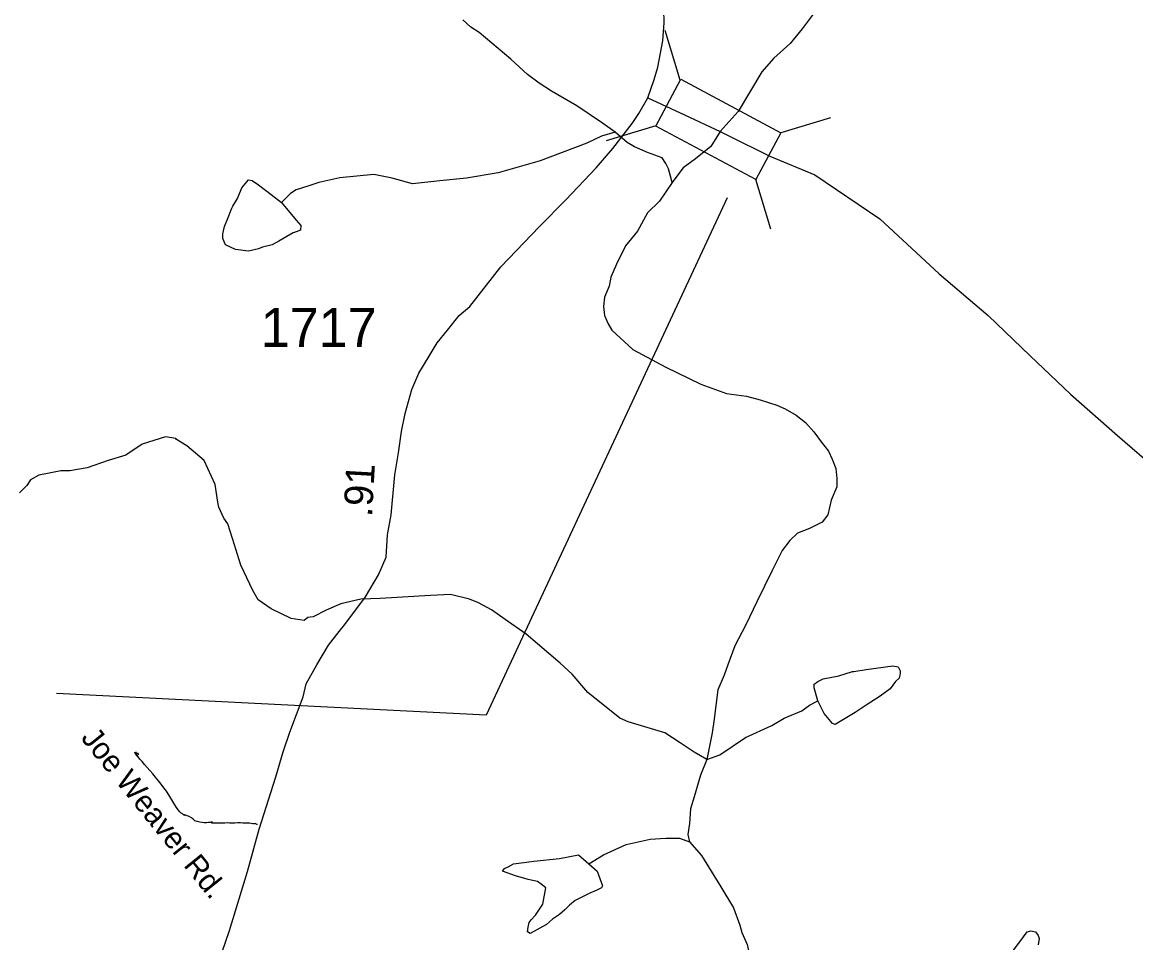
# Model space of a CAD drawing. Extents: x 1950930 to 2061844, y 904556 to 1017002.
# Drawn here: x 2029554 to 2034415, y 936160 to 940179 of the extents above; entities that cross this region are included whole.
import ezdxf

# ---------------------------------------------------------------- set-up
doc = ezdxf.new("R2010")
doc.units = 0
for name, color, linetype in [('Exist Hydrographic Creek Single Shore', 7, 'Continuous'), ('Exist Hydrographic Misc Water Feature', 7, 'Continuous'), ('Exist Road Non-System Type 51', 7, 'Continuous'), ('Exist Road Non-System Type 51 Label', 7, 'Continuous'), ('Exist Road Primary US Structure Standard Bridge CELL', 7, 'Continuous'), ('Exist Road Secondary Structure Standard Bridge CELL', 7, 'Continuous'), ('Exist Road Secondary Structure Standard Bridge Number Label', 7, 'Continuous'), ('Exist Road Secondary Type 51 Attributed', 7, 'Continuous'), ('Exist Road Secondary Type 51 Number Label', 7, 'Continuous')]:
    doc.layers.add(name, color=color, linetype=linetype)

msp = doc.modelspace()

# ---------------------------------------------------------------- linework, layer by layer
at = {"layer": 'Exist Hydrographic Creek Single Shore'}
for points in [[(2033006.6, 940215), (2032958.7, 940151), (2032906.5, 940087.1), (2032862.7, 940047), (2032834.6, 940023), (2032782.5, 939963), (2032678.8, 939789.6), (2032600.6, 939702.5), (2032559.7, 939637.2), (2032492.7, 939582.8), (2032438.8, 939542.9), (2032410.8, 939506.7), (2032390.8, 939478.9)], [(2032142.7, 939698.6), (2032086.8, 939738.5), (2031974.8, 939814.7), (2031864.5, 939878.3), (2031810.8, 939912.6), (2031758.7, 939950.4), (2031686.6, 940018.5), (2031548.6, 940134.3), (2031512.7, 940158.3), (2031476.6, 940190.2)], [(2032390.8, 939478.9), (2032335, 939398.7), (2032283.1, 939346.6), (2032239.1, 939266.8), (2032187.2, 939202.5), (2032147.2, 939122.6), (2032123.1, 939066.7), (2032115.3, 939026.5), (2032095.3, 938978.7), (2032091.2, 938938.7), (2032095.3, 938898.6), (2032111.3, 938862.5), (2032127.4, 938834.6), (2032219.2, 938750.6), (2032363.3, 938672.8), (2032515.4, 938598.8), (2032627.4, 938558.7), (2032715.5, 938547.1), (2032775.5, 938531.1), (2032847.5, 938506.9), (2032883.6, 938491.1), (2032931.6, 938463.2), (2032973.6, 938431.1), (2033009.5, 938391), (2033041.8, 938347), (2033073.7, 938307), (2033089.7, 938271.2), (2033105.6, 938231.2), (2033109.7, 938187.1), (2033109.6, 938151), (2033085.7, 938093.1), (2033070, 938029.1), (2033045.7, 937997.1), (2032990, 937969.1), (2032937.7, 937949.2), (2032903.9, 937917), (2032871.8, 937873.1), (2032828, 937785.1), (2032760.2, 937649), (2032712.2, 937548.9), (2032664, 937457), (2032634, 937373), (2032618.4, 937329), (2032590.1, 937264.9), (2032582.2, 937196.8), (2032574.3, 937136.9), (2032566.2, 937076.7), (2032542.5, 936960.7)], [(2032542.5, 936960.7), (2032514.5, 936892.7), (2032486.6, 936796.8), (2032470.4, 936744.6), (2032466.5, 936680.7), (2032458.6, 936632.7), (2032466.8, 936600.6)], [(2032466.8, 936600.6), (2032518.7, 936540.8), (2032602.8, 936404.9), (2032658.7, 936312.8), (2032687, 936236.8), (2032694.8, 936204.8), (2032719, 936152.7), (2032727.1, 936112.9), (2032739, 936072.9), (2032746.9, 936040.9), (2032755.1, 936008.9), (2032771.1, 935988.9), (2032805, 935944.9), (2032841.1, 935900.8), (2032913, 935853), (2033073.2, 935761.1), (2033125.2, 935737.1), (2033173.1, 935721), (2033245, 935707), (2033333.3, 935691.1)]]:
    msp.add_lwpolyline(points, dxfattribs=at)
at = {"layer": 'Exist Hydrographic Misc Water Feature'}
for points in [[(2032142.7, 939698.6), (2032083, 939682.5), (2032019, 939650.7), (2031814.9, 939574.5), (2031631.1, 939522.2), (2031493.1, 939498.1), (2031377, 939486.1), (2031257, 939474.1), (2031168.9, 939498), (2031088.8, 939514.1), (2030940.8, 939500.1), (2030848.9, 939480), (2030800.9, 939463.9), (2030749.1, 939447.9), (2030724.8, 939431.7), (2030684.9, 939391.8)], [(2032390.8, 939478.9), (2032382.9, 939506.6), (2032375, 939538.6), (2032363, 939562.8), (2032346.8, 939586.8), (2032283, 939610.8), (2032226.7, 939634.6), (2032195, 939654.6), (2032142.7, 939698.6)], [(2030684.9, 939391.8), (2030749, 939315.7), (2030769.2, 939291.9), (2030769.1, 939271.9), (2030749.2, 939263.8), (2030737, 939259.8), (2030709.1, 939243.6), (2030673.2, 939223.7), (2030645, 939207.9), (2030603.1, 939197.6), (2030585.2, 939189.8), (2030541.1, 939179.8), (2030485.1, 939187.6), (2030441.2, 939207.5), (2030429, 939235.7), (2030429.1, 939255.7), (2030437, 939287.7), (2030449.1, 939319.6), (2030469.2, 939367.7), (2030472.9, 939375.5), (2030493, 939409.6), (2030513, 939455.7), (2030541, 939491.6), (2030557, 939487.7), (2030584.8, 939469.7), (2030641, 939427.8), (2030684.9, 939391.8)], [(2030407.8, 938083.6), (2030395.6, 938161.6), (2030347.6, 938265.6), (2030271.8, 938329.6), (2030227.7, 938357.4), (2030223.5, 938361.4), (2030179.7, 938369.5), (2030077.7, 938337.5), (2030005.8, 938289.5), (2029929.5, 938265.4), (2029837.6, 938233.2), (2029761.5, 938221.3), (2029721.8, 938221.2), (2029663.8, 938209.2), (2029625.6, 938201.2), (2029589.7, 938181.2), (2029573.8, 938157), (2029541.7, 938125.1)], [(2032542.5, 936960.7), (2032486.4, 936992.7), (2032426.5, 937032.7), (2032358.5, 937076.8), (2032198.4, 937124.7), (2032162.3, 937140.5), (2032022.2, 937252.4), (2031954.2, 937332.6), (2031902.1, 937380.6), (2031754.1, 937508.3), (2031661.9, 937572.3), (2031602.1, 937614.2), (2031545.9, 937644.2), (2031505.9, 937660.2), (2031423.9, 937680.2), (2031335.9, 937676.1), (2031116.1, 937664), (2031032, 937659.8), (2030944, 937640), (2030880.1, 937611.7), (2030824, 937583.7), (2030800, 937579.9), (2030784, 937567.8), (2030728, 937575.8), (2030640, 937617.7), (2030584, 937657.6), (2030559.9, 937697.8), (2030507.8, 937809.5), (2030471.8, 937925.7), (2030451.8, 937989.5), (2030433.9, 938013.5), (2030411.9, 938061.5), (2030407.8, 938083.6)], [(2033026.2, 937217.2), (2033010.3, 937273), (2033010.3, 937289), (2033026.3, 937301.2), (2033050.2, 937313.2), (2033118.1, 937325.2), (2033178.2, 937345.3), (2033184.1, 937345.2), (2033238.1, 937353.2), (2033354.3, 937369.2), (2033378.1, 937365.4), (2033386.3, 937347.2), (2033386.4, 937335.4), (2033382.4, 937315.5), (2033366.3, 937301.4), (2033342.3, 937269.4), (2033298.4, 937237.1), (2033238.1, 937197.4), (2033190.2, 937165.2), (2033102.2, 937113.2), (2033090.5, 937117.1), (2033054.3, 937161.1), (2033026.2, 937217.2)], [(2032542.5, 936960.7), (2032598.4, 936980.9), (2032710.5, 937057), (2032826.4, 937109.1), (2032880.3, 937141.1), (2032956.4, 937173), (2032990.4, 937197.2), (2033026.2, 937217.2)], [(2032026.7, 936504.4), (2032090.5, 936544.4), (2032190.5, 936588.6), (2032294.7, 936612.7), (2032362.7, 936616.6), (2032422.5, 936616.7), (2032466.8, 936600.6)], [(2032026.7, 936504.4), (2032062.8, 936472.5), (2032086.7, 936408.7), (2032082.6, 936400.5), (2032058.7, 936388.6), (2032030.9, 936376.3), (2031966.9, 936344.5), (2031942.9, 936324.4), (2031922.8, 936304.4), (2031898.7, 936284.2), (2031868.8, 936262.6), (2031842.7, 936240.5), (2031771, 936200.3), (2031759, 936208.4), (2031762.7, 936228.3), (2031766.7, 936248.3), (2031774.9, 936260.2), (2031795, 936280.5), (2031826.8, 936328.4), (2031838.8, 936400.3), (2031818.8, 936416.5), (2031802.6, 936428.3), (2031762.8, 936436.4), (2031706.6, 936452.3), (2031650.6, 936472.2), (2031658.7, 936484.1), (2031674.7, 936492.3), (2031698.5, 936504.3), (2031754.8, 936512.3), (2031786.7, 936516.3), (2031898.5, 936528.4), (2031982.6, 936544.4), (2032026.7, 936504.4)], [(2033850.8, 936087.6), (2033908.8, 936163.6), (2033940.9, 936207.5), (2033956.7, 936211.8), (2033977, 936207.8), (2033988.8, 936191.8), (2033992.8, 936179.5), (2033989, 936151.7)]]:
    msp.add_lwpolyline(points, dxfattribs=at)
at = {"layer": 'Exist Road Non-System Type 51'}
msp.add_lwpolyline([(2030581.4, 936675.9), (2030577.9, 936676.5), (2030575.5, 936677.8), (2030573, 936678.9), (2030571, 936680.8), (2030565.6, 936680.1), (2030559.8, 936680.1), (2030553.4, 936681.4), (2030546, 936681.9), (2030538.1, 936681.9), (2030527.9, 936682.6), (2030517, 936683.1), (2030506.2, 936683.8), (2030494.4, 936683.7), (2030482.1, 936683.1), (2030470.4, 936683.1), (2030459.1, 936683.1), (2030448.2, 936683.7), (2030437.5, 936683.1), (2030428.1, 936683.1), (2030419.2, 936683), (2030411, 936683), (2030403.1, 936683), (2030397.2, 936683), (2030391.8, 936683), (2030388.4, 936682.4), (2030385.4, 936682.4), (2030382, 936682.4), (2030379.5, 936683), (2030380, 936683), (2030381.5, 936684.2), (2030382.5, 936686), (2030383, 936687.8), (2030383, 936689.1), (2030382, 936688.4), (2030382, 936687.8), (2030379, 936686.6), (2030373.6, 936686), (2030366.8, 936684.8), (2030358.4, 936683.6), (2030348.6, 936683.6), (2030338.8, 936684.8), (2030329, 936686.6), (2030317.6, 936689.6), (2030306.9, 936693.2), (2030300, 936699.3), (2030292.1, 936705.4), (2030282.8, 936710.8), (2030274.4, 936713.8), (2030268, 936717.4), (2030264.1, 936719.2), (2030262.6, 936716.9), (2030262.6, 936715.6), (2030261.1, 936716.2), (2030260.1, 936717.4), (2030258.8, 936718.7), (2030256.8, 936719.9), (2030252.8, 936722.9), (2030247.9, 936726.6), (2030241.5, 936732), (2030234.6, 936739.9), (2030227.2, 936750.8), (2030219.4, 936762.9), (2030211.5, 936776.9), (2030202.6, 936791.4), (2030193.2, 936806.6), (2030183, 936822.3), (2030171.6, 936836.9), (2030159.9, 936852.7), (2030148.1, 936867.8), (2030135.8, 936883), (2030123.5, 936897.5), (2030111.2, 936912.1), (2030098.9, 936925.4), (2030088.1, 936938.8), (2030077.2, 936951.5), (2030067.5, 936962.4), (2030059.1, 936971.5), (2030051.8, 936980.6), (2030047.2, 936987.9), (2030044.9, 936991.5), (2030044.9, 936992.1), (2030045.4, 936991.5), (2030046.2, 936990.9), (2030048.8, 936989.7), (2030051.2, 936988.5), (2030053.6, 936987.9), (2030056.6, 936987.9), (2030058.6, 936987.9), (2030059.1, 936986.7), (2030059.1, 936984.8), (2030059.1, 936981.8), (2030056.6, 936978.8), (2030055.1, 936976.3), (2030054.1, 936976.9), (2030052.8, 936978.1), (2030051.8, 936981.2), (2030051.2, 936985.4), (2030050.8, 936989.7), (2030050.8, 936993.3)], dxfattribs=at)
at = {"layer": 'Exist Road Secondary Structure Standard Bridge CELL'}
for p, q in [((2032426.4, 939926.6), (2032360.8, 940143.2)), ((2032319.6, 939727), (2032103, 939661.4)), ((2033082.1, 939762), (2032865.5, 939696.4)), ((2032821.8, 939275.5), (2032756.2, 939492.2))]:
    msp.add_line(p, q, dxfattribs=at)
msp.add_lwpolyline([(2032756.2, 939492.2), (2032319.1, 939726.1), (2032428.4, 939930.3), (2032865.5, 939696.4)], close=True, dxfattribs=at)
at = {"layer": 'Exist Road Secondary Structure Standard Bridge Number Label'}
msp.add_lwpolyline([(2032631.2, 939412), (2031578.5, 937153.5), (2029702.8, 937249.2)], dxfattribs=at)
at = {"layer": 'Exist Road Secondary Type 51 Attributed'}
for points in [[(2032284.1, 939849.5), (2032312.1, 939928.9), (2032327.8, 939983.4), (2032349.7, 940097.5), (2032356.3, 940176.4), (2032354.8, 940235.3)], [(2030392.2, 936018.3), (2030458.4, 936214), (2030537.3, 936470.8), (2030588.5, 936655.9), (2030661.4, 936884), (2030693, 936994), (2030721.6, 937079.8), (2030780.3, 937233.4), (2030793.1, 937291.3), (2030839.7, 937374.1), (2030890.9, 937459.9), (2030937.5, 937518.7), (2030961.6, 937550.3), (2031051.8, 937670.7), (2031108.2, 937766.3), (2031142.8, 937843.1), (2031148.3, 937941.1), (2031164.1, 938029), (2031180.7, 938202.9), (2031196.6, 938298.8), (2031209.8, 938393.1), (2031225.9, 938471), (2031253.8, 938575.1), (2031285.7, 938647.2), (2031329.7, 938721.1), (2031365.7, 938779.2), (2031409.6, 938835.3), (2031461.6, 938899.3), (2031508.3, 938938.7), (2031643.4, 939111.4), (2031811.5, 939287.5), (2031927.3, 939403.6), (2032059.2, 939543.7), (2032131.2, 939627.8), (2032216, 939737.1), (2032244.9, 939780.5), (2032284.1, 939849.5)], [(2032284.1, 939849.5), (2032444.4, 939774.5), (2032600.6, 939702.5)], [(2032600.6, 939702.5), (2032635.2, 939684.9), (2032817.2, 939594.6), (2033013.5, 939512.6), (2033297.3, 939320.4), (2033555.8, 939081.2), (2033769.7, 938898.8), (2033953.7, 938722.9), (2034129.9, 938554.8), (2034335.1, 938375.1), (2034516.7, 938217.2)]]:
    msp.add_lwpolyline(points, dxfattribs=at)

# ---------------------------------------------------------------- texts
at = {"layer": 'Exist Road Non-System Type 51 Label'}
msp.add_text('Joe Weaver Rd.', height=95, rotation=308.8947, dxfattribs=at).set_placement((2029806.7, 937052.5))
at = {"layer": 'Exist Road Primary US Structure Standard Bridge CELL'}
msp.add_text('.91', height=125, rotation=86.8144, dxfattribs=at).set_placement((2031080.5, 938017.3))
at = {"layer": 'Exist Road Secondary Type 51 Number Label'}
msp.add_text('1717', height=170, dxfattribs=at).set_placement((2030595.2, 938761.9))

doc.saveas('drawing.dxf')
